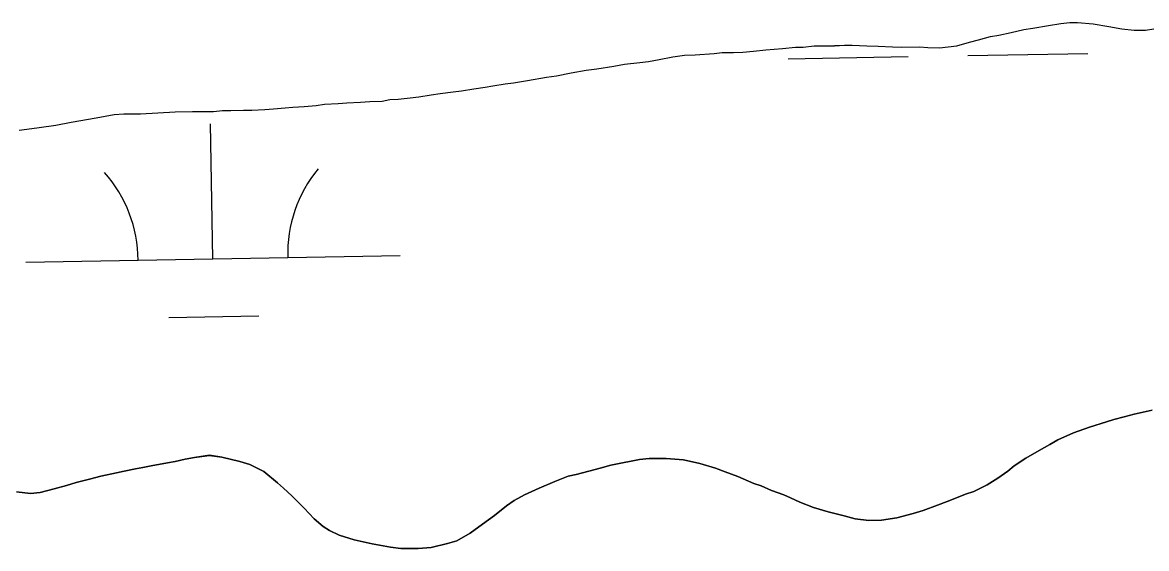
# Model space of a CAD drawing. Extents: x 3887375 to 3925618, y 296674 to 322633.
# Drawn here: x 3921266.3 to 3921566.6, y 315083.8 to 315224.1 of the extents above; entities that cross this region are included whole.
import ezdxf

# ---------------------------------------------------------------- set-up
doc = ezdxf.new("R2010")
doc.units = 0
doc.layers.add('V-TOPO-SHOR', color=7, linetype='Continuous')
doc.layers.add('V-WETL-SWMP', color=7, linetype='Continuous')

msp = doc.modelspace()

# ---------------------------------------------------------------- linework, layer by layer
at = {"layer": 'V-TOPO-SHOR'}
for points in [[(3921297.89, 315199.76), (3921302.49, 315199.99), (3921307.08, 315200.3), (3921311.76, 315200.35), (3921314.02, 315200.37), (3921317.4, 315200.41), (3921319.74, 315200.61), (3921321.99, 315200.63), (3921325.37, 315200.76), (3921327.63, 315200.7), (3921331.09, 315200.91), (3921333.35, 315201.11), (3921336.46, 315201.31), (3921338.54, 315201.51), (3921341.58, 315201.72), (3921344.78, 315201.93), (3921347.03, 315202.3), (3921350.67, 315202.51), (3921353.01, 315202.71), (3921356.65, 315202.84), (3921359.08, 315203.04), (3921362.37, 315203.16), (3921364.45, 315203.53), (3921366.7, 315203.64), (3921369.91, 315204.02), (3921372.25, 315204.31), (3921375.54, 315204.78), (3921377.87, 315205.15), (3921381.34, 315205.62), (3921383.59, 315205.91), (3921386.88, 315206.38), (3921389.91, 315206.85), (3921391.99, 315207.22), (3921395.27, 315207.77), (3921397.53, 315208.06), (3921401.25, 315208.62), (3921406.27, 315209.54), (3921408.95, 315209.92), (3921412.93, 315210.66), (3921416.92, 315211.39), (3921419.77, 315211.77), (3921424.27, 315212.43), (3921427.13, 315212.98), (3921431.2, 315213.46), (3921433.54, 315213.74), (3921436.4, 315214.21), (3921440.03, 315214.94), (3921443.15, 315215.41), (3921446.01, 315215.53), (3921451.12, 315215.85), (3921453.2, 315216.13), (3921456.23, 315216.08), (3921458.75, 315216.19), (3921461.61, 315216.48), (3921464.9, 315216.78), (3921469.31, 315217.17), (3921472.78, 315217.56), (3921474.86, 315217.5), (3921477.81, 315217.88), (3921480.67, 315217.91), (3921483.27, 315217.93), (3921485.87, 315218.05), (3921487.95, 315218.07), (3921491.85, 315217.86), (3921494.89, 315217.8), (3921498.71, 315217.59), (3921501.14, 315217.53), (3921505.91, 315217.58), (3921508.16, 315217.43), (3921511.28, 315217.38), (3921515.88, 315217.86), (3921519.33, 315218.85), (3921521.67, 315219.49), (3921524.95, 315220.39), (3921527.12, 315220.76), (3921530.4, 315221.49), (3921533.78, 315222.22), (3921536.2, 315222.59), (3921540.44, 315223.34), (3921543.73, 315223.89), (3921546.07, 315224.09), (3921548.15, 315224.12), (3921552.32, 315223.73), (3921556.49, 315223.08), (3921559.96, 315222.42), (3921563.27, 315222.03), (3921566.3, 315222.06), (3921568.55, 315222.43)], [(3921265.47, 315195.36), (3921267.47, 315195.64), (3921270.75, 315196.12), (3921275.26, 315196.68), (3921279.33, 315197.51), (3921285.99, 315198.71), (3921290.84, 315199.54), (3921293.38, 315199.71), (3921297.89, 315199.76)], [(3921379.86, 315085.06), (3921382.36, 315085.78), (3921385.89, 315087.82), (3921389.24, 315090.28), (3921392.43, 315092.57), (3921395.6, 315095.12), (3921397.67, 315096.61), (3921400.42, 315098.11), (3921404.39, 315099.89), (3921408.53, 315101.67), (3921412.07, 315103.1), (3921414.23, 315103.47), (3921417.6, 315104.37), (3921420.63, 315105.18), (3921423.48, 315106), (3921426.59, 315106.64), (3921428.92, 315107.1), (3921431.17, 315107.55), (3921433.77, 315107.76), (3921438.27, 315107.81), (3921442.87, 315107.42), (3921447.3, 315106.43), (3921451.48, 315105.18), (3921454, 315104.25), (3921457.39, 315102.99), (3921461.66, 315101.13), (3921463.66, 315100.46), (3921466.45, 315099.28), (3921469.67, 315098.1), (3921471.5, 315097.25), (3921474.02, 315096.16), (3921477.59, 315094.72), (3921481.59, 315093.55), (3921483.68, 315092.97), (3921485.85, 315092.47), (3921488.72, 315091.72), (3921492.45, 315091.24), (3921495.83, 315091.28), (3921499.89, 315091.93), (3921504.21, 315093.11), (3921506.89, 315093.92), (3921510.77, 315095.35), (3921513.36, 315096.33), (3921515.87, 315097.31), (3921518.2, 315098.29), (3921520.44, 315099.01), (3921524.06, 315100.78), (3921526.9, 315102.54), (3921529.57, 315104.39), (3921531.2, 315105.8), (3921534.38, 315107.91), (3921537.91, 315109.94), (3921540.75, 315111.54), (3921542.91, 315112.77), (3921547.05, 315114.64), (3921551.36, 315116.16), (3921555.94, 315117.6), (3921557.84, 315118.22), (3921560.61, 315118.86), (3921563.29, 315119.58), (3921568.13, 315120.68)], [(3921264.71, 315098.87), (3921268.52, 315098.48), (3921271.03, 315098.68), (3921274.83, 315099.68), (3921278.12, 315100.58), (3921280.71, 315101.39), (3921284.25, 315102.29), (3921287.28, 315103.02), (3921291.43, 315103.93), (3921293.5, 315104.39), (3921296.53, 315105.03), (3921298.52, 315105.4), (3921300.68, 315105.85), (3921305.09, 315106.6), (3921307.08, 315106.96), (3921309.76, 315107.6), (3921312.27, 315108.06), (3921316.25, 315108.62), (3921319.63, 315108.14), (3921324.41, 315106.98), (3921327.11, 315106.15), (3921330.77, 315104.28), (3921334.44, 315101.29), (3921336.02, 315099.83), (3921338.29, 315097.78), (3921341.54, 315094.52), (3921344.25, 315091.69), (3921346.62, 315089.64), (3921348.36, 315088.53), (3921350.97, 315087.34), (3921354.97, 315086.09), (3921359.75, 315085.01), (3921364.62, 315084.11), (3921367.39, 315083.8), (3921372.07, 315083.77), (3921375.54, 315084.06), (3921379.86, 315085.06)]]:
    msp.add_lwpolyline(points, dxfattribs=at)
at = {"layer": 'V-WETL-SWMP'}
for p, q in [((3921527.12, 315220.76), (3921530.4, 315221.49)), ((3921530.4, 315221.49), (3921533.78, 315222.22)), ((3921533.78, 315222.22), (3921536.2, 315222.59)), ((3921536.2, 315222.59), (3921540.44, 315223.34)), ((3921540.44, 315223.34), (3921543.73, 315223.89)), ((3921543.73, 315223.89), (3921546.07, 315224.09)), ((3921546.07, 315224.09), (3921548.15, 315224.11)), ((3921548.15, 315224.11), (3921552.32, 315223.73)), ((3921552.32, 315223.73), (3921556.49, 315223.08)), ((3921556.49, 315223.08), (3921559.96, 315222.42)), ((3921559.96, 315222.42), (3921563.26, 315222.03)), ((3921563.26, 315222.03), (3921566.3, 315222.06)), ((3921566.3, 315222.06), (3921568.55, 315222.43)), ((3921515.88, 315217.86), (3921519.33, 315218.85)), ((3921519.33, 315218.85), (3921521.67, 315219.49)), ((3921521.67, 315219.49), (3921524.95, 315220.39)), ((3921524.95, 315220.39), (3921527.12, 315220.76)), ((3921443.15, 315215.41), (3921446.01, 315215.53)), ((3921446.01, 315215.53), (3921451.12, 315215.85)), ((3921451.12, 315215.85), (3921453.2, 315216.13)), ((3921453.2, 315216.13), (3921456.23, 315216.08)), ((3921456.23, 315216.08), (3921458.75, 315216.19)), ((3921458.75, 315216.19), (3921461.6, 315216.48)), ((3921461.6, 315216.48), (3921464.9, 315216.78)), ((3921464.9, 315216.78), (3921469.31, 315217.17)), ((3921469.31, 315217.17), (3921472.78, 315217.56)), ((3921472.78, 315217.56), (3921474.86, 315217.5)), ((3921474.86, 315217.5), (3921477.81, 315217.88)), ((3921477.81, 315217.88), (3921480.67, 315217.91)), ((3921480.67, 315217.91), (3921483.27, 315217.94)), ((3921483.27, 315217.94), (3921485.87, 315218.05)), ((3921485.87, 315218.05), (3921487.95, 315218.07)), ((3921487.95, 315218.07), (3921491.85, 315217.86)), ((3921491.85, 315217.86), (3921494.89, 315217.8)), ((3921494.89, 315217.8), (3921498.71, 315217.59)), ((3921498.71, 315217.59), (3921501.14, 315217.53)), ((3921501.14, 315217.53), (3921505.91, 315217.58)), ((3921505.91, 315217.58), (3921508.16, 315217.43)), ((3921508.16, 315217.43), (3921511.28, 315217.38)), ((3921511.28, 315217.38), (3921515.88, 315217.86)), ((3921518.88, 315215.28), (3921550.88, 315215.83)), ((3921424.27, 315212.43), (3921427.13, 315212.98)), ((3921427.13, 315212.98), (3921431.2, 315213.46)), ((3921431.2, 315213.46), (3921433.54, 315213.74)), ((3921433.54, 315213.74), (3921436.4, 315214.21)), ((3921436.4, 315214.21), (3921440.03, 315214.94)), ((3921440.03, 315214.94), (3921443.15, 315215.41)), ((3921470.89, 315214.46), (3921502.88, 315215.01)), ((3921401.25, 315208.62), (3921406.27, 315209.54)), ((3921406.27, 315209.54), (3921408.95, 315209.92)), ((3921408.95, 315209.92), (3921412.93, 315210.66)), ((3921412.93, 315210.66), (3921416.91, 315211.39)), ((3921416.91, 315211.39), (3921419.77, 315211.77)), ((3921419.77, 315211.77), (3921424.27, 315212.43)), ((3921386.88, 315206.38), (3921389.91, 315206.85)), ((3921389.91, 315206.85), (3921391.99, 315207.22)), ((3921391.99, 315207.22), (3921395.27, 315207.77)), ((3921395.27, 315207.77), (3921397.53, 315208.06)), ((3921397.53, 315208.06), (3921401.25, 315208.62)), ((3921362.37, 315203.16), (3921364.45, 315203.53)), ((3921364.45, 315203.53), (3921366.7, 315203.64)), ((3921366.7, 315203.64), (3921369.91, 315204.02)), ((3921369.91, 315204.02), (3921372.25, 315204.31)), ((3921372.25, 315204.31), (3921375.54, 315204.78)), ((3921375.54, 315204.78), (3921377.87, 315205.15)), ((3921377.87, 315205.15), (3921381.34, 315205.62)), ((3921381.34, 315205.62), (3921383.59, 315205.91)), ((3921383.59, 315205.91), (3921386.88, 315206.38)), ((3921317.4, 315200.41), (3921319.74, 315200.61)), ((3921319.74, 315200.61), (3921321.99, 315200.63)), ((3921321.99, 315200.63), (3921325.37, 315200.76)), ((3921325.37, 315200.76), (3921327.63, 315200.7)), ((3921327.63, 315200.7), (3921331.09, 315200.91)), ((3921331.09, 315200.91), (3921333.35, 315201.11)), ((3921333.35, 315201.11), (3921336.46, 315201.31)), ((3921336.46, 315201.31), (3921338.54, 315201.51)), ((3921338.54, 315201.51), (3921341.58, 315201.72)), ((3921341.58, 315201.72), (3921344.78, 315201.93)), ((3921344.78, 315201.93), (3921347.03, 315202.3)), ((3921347.03, 315202.3), (3921350.67, 315202.51)), ((3921350.67, 315202.51), (3921353.01, 315202.71)), ((3921353.01, 315202.71), (3921356.65, 315202.84)), ((3921356.65, 315202.84), (3921359.08, 315203.04)), ((3921359.08, 315203.04), (3921362.37, 315203.16)), ((3921275.26, 315196.68), (3921279.33, 315197.51)), ((3921279.33, 315197.51), (3921285.99, 315198.71)), ((3921285.99, 315198.71), (3921290.84, 315199.54)), ((3921290.84, 315199.54), (3921293.38, 315199.71)), ((3921293.38, 315199.71), (3921297.89, 315199.76)), ((3921297.89, 315199.76), (3921302.49, 315199.99)), ((3921302.49, 315199.99), (3921307.08, 315200.3)), ((3921307.08, 315200.3), (3921311.76, 315200.35)), ((3921311.76, 315200.35), (3921314.02, 315200.37)), ((3921314.02, 315200.37), (3921317.4, 315200.41)), ((3921265.47, 315195.36), (3921267.46, 315195.64)), ((3921267.46, 315195.64), (3921270.75, 315196.11)), ((3921270.75, 315196.11), (3921275.26, 315196.68)), ((3921317.19, 315161.07), (3921316.57, 315197.06)), ((3921267.2, 315160.21), (3921367.18, 315161.93)), ((3921305.46, 315145.43), (3921329.45, 315145.85)), ((3921563.29, 315119.58), (3921560.61, 315118.86)), ((3921568.13, 315120.68), (3921563.29, 315119.58)), ((3921555.94, 315117.6), (3921551.36, 315116.16)), ((3921557.84, 315118.22), (3921555.94, 315117.6)), ((3921560.61, 315118.86), (3921557.84, 315118.22)), ((3921547.05, 315114.64), (3921542.91, 315112.77)), ((3921551.36, 315116.16), (3921547.05, 315114.64)), ((3921540.75, 315111.54), (3921537.91, 315109.94)), ((3921542.91, 315112.77), (3921540.75, 315111.54)), ((3921309.76, 315107.6), (3921307.08, 315106.97)), ((3921312.27, 315108.06), (3921309.76, 315107.6)), ((3921316.25, 315108.63), (3921312.27, 315108.06)), ((3921319.63, 315108.14), (3921316.25, 315108.63)), ((3921324.41, 315106.98), (3921319.63, 315108.14)), ((3921431.17, 315107.55), (3921428.92, 315107.1)), ((3921433.77, 315107.76), (3921431.17, 315107.55)), ((3921438.28, 315107.81), (3921433.77, 315107.76)), ((3921442.87, 315107.42), (3921438.28, 315107.81)), ((3921447.3, 315106.43), (3921442.87, 315107.42)), ((3921534.38, 315107.91), (3921531.2, 315105.8)), ((3921537.91, 315109.94), (3921534.38, 315107.91)), ((3921293.5, 315104.39), (3921291.43, 315103.93)), ((3921296.53, 315105.03), (3921293.5, 315104.39)), ((3921298.52, 315105.4), (3921296.53, 315105.03)), ((3921300.68, 315105.85), (3921298.52, 315105.4)), ((3921305.09, 315106.6), (3921300.68, 315105.85)), ((3921307.08, 315106.97), (3921305.09, 315106.6)), ((3921327.11, 315106.15), (3921324.41, 315106.98)), ((3921330.77, 315104.28), (3921327.11, 315106.15)), ((3921417.6, 315104.37), (3921414.23, 315103.47)), ((3921420.63, 315105.18), (3921417.6, 315104.37)), ((3921423.48, 315106), (3921420.63, 315105.18)), ((3921426.59, 315106.64), (3921423.48, 315106)), ((3921428.92, 315107.1), (3921426.59, 315106.64)), ((3921451.48, 315105.18), (3921447.3, 315106.43)), ((3921454, 315104.25), (3921451.48, 315105.18)), ((3921529.57, 315104.39), (3921526.9, 315102.54)), ((3921531.2, 315105.8), (3921529.57, 315104.39)), ((3921280.71, 315101.39), (3921278.12, 315100.58)), ((3921284.25, 315102.29), (3921280.71, 315101.39)), ((3921287.28, 315103.02), (3921284.25, 315102.29)), ((3921291.43, 315103.93), (3921287.28, 315103.02)), ((3921334.44, 315101.29), (3921330.77, 315104.28)), ((3921408.53, 315101.67), (3921404.39, 315099.89)), ((3921412.07, 315103.1), (3921408.53, 315101.67)), ((3921414.23, 315103.47), (3921412.07, 315103.1)), ((3921457.39, 315102.99), (3921454, 315104.25)), ((3921461.66, 315101.13), (3921457.39, 315102.99)), ((3921526.9, 315102.54), (3921524.06, 315100.78)), ((3921268.52, 315098.48), (3921264.71, 315098.87)), ((3921271.03, 315098.68), (3921268.52, 315098.48)), ((3921274.83, 315099.68), (3921271.03, 315098.68)), ((3921278.12, 315100.58), (3921274.83, 315099.68)), ((3921336.02, 315099.83), (3921334.44, 315101.29)), ((3921338.29, 315097.78), (3921336.02, 315099.83)), ((3921404.39, 315099.89), (3921400.43, 315098.11)), ((3921463.66, 315100.46), (3921461.66, 315101.13)), ((3921466.45, 315099.28), (3921463.66, 315100.46)), ((3921469.67, 315098.1), (3921466.45, 315099.28)), ((3921520.44, 315099.01), (3921518.2, 315098.29)), ((3921524.06, 315100.78), (3921520.44, 315099.01)), ((3921341.54, 315094.52), (3921338.29, 315097.78)), ((3921397.67, 315096.61), (3921395.6, 315095.12)), ((3921400.43, 315098.11), (3921397.67, 315096.61)), ((3921471.5, 315097.25), (3921469.67, 315098.1)), ((3921474.02, 315096.15), (3921471.5, 315097.25)), ((3921477.59, 315094.72), (3921474.02, 315096.15)), ((3921513.36, 315096.33), (3921510.77, 315095.35)), ((3921515.87, 315097.31), (3921513.36, 315096.33)), ((3921518.2, 315098.29), (3921515.87, 315097.31)), ((3921344.25, 315091.69), (3921341.54, 315094.52)), ((3921392.43, 315092.57), (3921389.25, 315090.28)), ((3921395.6, 315095.12), (3921392.43, 315092.57)), ((3921481.59, 315093.55), (3921477.59, 315094.72)), ((3921483.68, 315092.97), (3921481.59, 315093.55)), ((3921485.85, 315092.47), (3921483.68, 315092.97)), ((3921488.72, 315091.72), (3921485.85, 315092.47)), ((3921504.21, 315093.11), (3921499.89, 315091.93)), ((3921506.89, 315093.92), (3921504.21, 315093.11)), ((3921510.77, 315095.35), (3921506.89, 315093.92)), ((3921346.62, 315089.64), (3921344.25, 315091.69)), ((3921348.36, 315088.53), (3921346.62, 315089.64)), ((3921389.25, 315090.28), (3921385.89, 315087.82)), ((3921492.45, 315091.24), (3921488.72, 315091.72)), ((3921495.83, 315091.28), (3921492.45, 315091.24)), ((3921499.89, 315091.93), (3921495.83, 315091.28)), ((3921350.97, 315087.34), (3921348.36, 315088.53)), ((3921354.97, 315086.09), (3921350.97, 315087.34)), ((3921385.89, 315087.82), (3921382.36, 315085.78)), ((3921359.75, 315085.01), (3921354.97, 315086.09)), ((3921364.62, 315084.11), (3921359.75, 315085.01)), ((3921367.39, 315083.8), (3921364.62, 315084.11)), ((3921372.07, 315083.76), (3921367.39, 315083.8)), ((3921375.54, 315084.06), (3921372.07, 315083.76)), ((3921379.86, 315085.06), (3921375.54, 315084.06)), ((3921382.36, 315085.78), (3921379.86, 315085.06))]:
    msp.add_line(p, q, dxfattribs=at)
for centre, start, end in [((3921261.95, 315160.6), 0.2115, 41.7552), ((3921372.42, 315162.49), 140.2115, 181.7552)]:
    msp.add_arc(centre, 35.25, start, end, dxfattribs=at)

doc.saveas('drawing.dxf')
